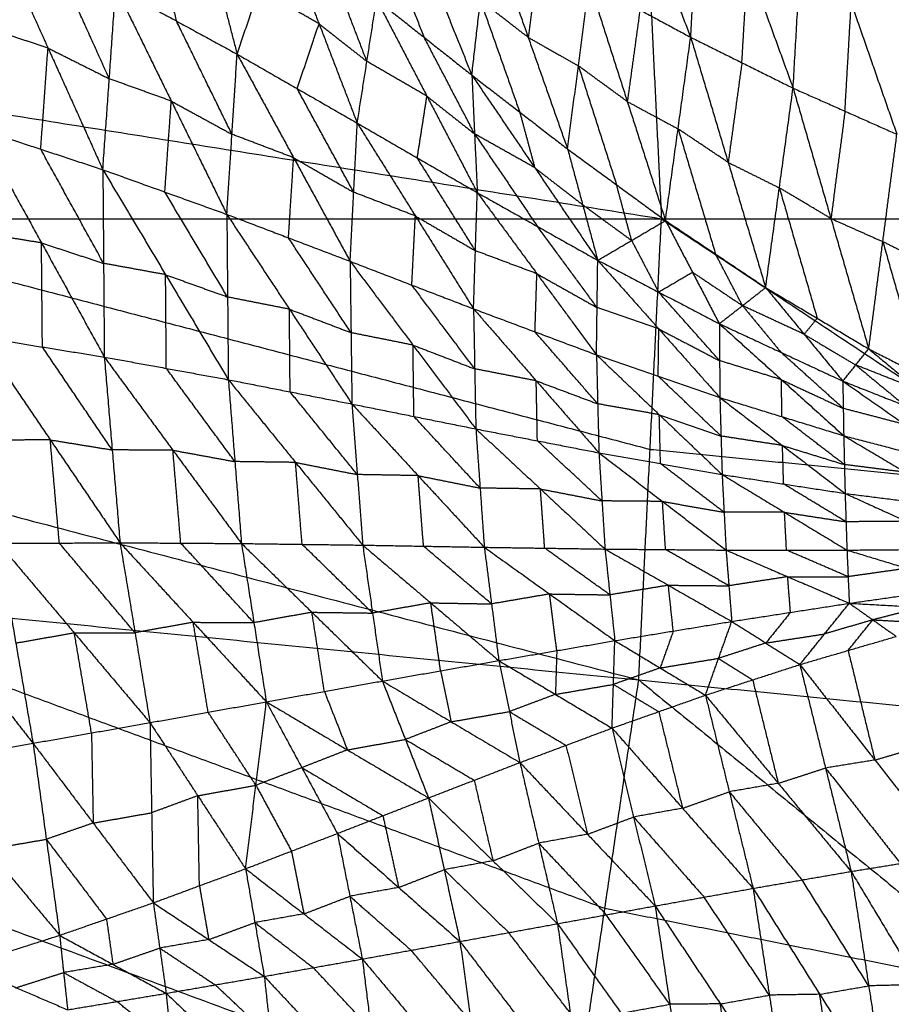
# Model space of a CAD drawing. Header units: millimetres. Extents: x -106 to 110, y -96 to 120.
# Tile 616 of 656: x 39 to 47, y 5 to 14. Entities that reach past the tile are written whole.
import ezdxf

# ---------------------------------------------------------------- set-up
doc = ezdxf.new("R2010")
doc.units = ezdxf.units.MM
doc.header["$MEASUREMENT"] = 0
doc.layers.add('Default', color=7, linetype='Continuous', true_color=0x000000)

msp = doc.modelspace()

# ---------------------------------------------------------------- linework, layer by layer
at = {"layer": 'Default'}
for points in [[(44.5335, 16.1623, 3.8092), (44.6368, 14.0588, 3.8092), (44.7402, 11.9553, 3.8092)], [(44.5335, 16.1623, 3.8092), (48.5038, 14.0588, 3.8351), (52.4741, 11.9553, 3.8611)], [(44.1704, 15.7601, -1.7322), (44.5889, 14.6857, -1.457), (45.0073, 13.6113, -1.1819)], [(45.0073, 13.6113, -1.1819), (45.0601, 14.5184, -1.5403), (45.1129, 15.4254, -1.8986)], [(45.1129, 15.4254, -1.8986), (45.5273, 14.2863, -1.5907), (45.9416, 13.1472, -1.2828)], [(40.3867, 15.3087, 0.059), (40.628, 14.3829, -0.4831), (40.8693, 13.4571, -1.0253)], [(42.2495, 15.1595, -0.8613), (42.6301, 14.2126, -0.3953), (43.0108, 13.2657, 0.0707)], [(45.9416, 13.1472, -1.2828), (45.9985, 14.1324, -1.6701), (46.0554, 15.1177, -2.0574)], [(46.0554, 15.1177, -2.0574), (46.4719, 13.9217, -1.7169), (46.8885, 12.7258, -1.3765)], [(40.0741, 14.6855, -0.5464), (40.1948, 14.2226, -0.8175), (40.3154, 13.7597, -1.0885)], [(28.3457, 14.568, 3.7488), (36.5429, 13.2617, 3.779), (44.7402, 11.9553, 3.8092)], [(38.6436, 14.6227, -1.268), (39.144, 13.513, -1.5489), (39.6444, 12.4032, -1.8298)], [(40.8693, 13.4571, -1.0253), (41.0688, 14.0487, -0.4813), (41.2683, 14.6402, 0.0627)], [(41.2683, 14.6402, 0.0627), (41.6167, 13.734, -0.4134), (41.9652, 12.8278, -0.8896)], [(42.1956, 14.5564, -0.3973), (42.3859, 14.0829, -0.1643), (42.5762, 13.6095, 0.0687)], [(43.0108, 13.2657, 0.0707), (43.0882, 13.9472, -0.449), (43.1656, 14.6288, -0.9686)], [(43.1656, 14.6288, -0.9686), (43.5249, 13.61, -0.4468), (43.8843, 12.5913, 0.0751)], [(39.703, 13.2327, -1.4908), (39.4528, 13.7876, -1.3503), (39.2026, 14.3425, -1.2099)], [(42.0534, 13.3906, -0.4115), (41.8792, 13.8437, -0.1734), (41.705, 14.2968, 0.0647)], [(43.6234, 14.3692, -1.0224), (43.5741, 13.9896, -0.7346), (43.5249, 13.61, -0.4468)], [(45.4745, 13.3792, -1.2324), (45.5009, 13.8328, -1.4115), (45.5273, 14.2863, -1.5907)], [(43.8843, 12.5913, 0.0751), (43.9827, 13.3505, -0.5005), (44.0811, 14.1097, -1.0761)], [(44.0811, 14.1097, -1.0761), (44.4293, 13.0244, -0.4982), (44.7774, 11.9391, 0.0798)], [(44.0811, 14.1097, -1.0761), (44.5442, 13.8605, -1.129), (45.0073, 13.6113, -1.1819)], [(39.6444, 12.4032, -1.8298), (39.703, 13.2327, -1.4908), (39.7616, 14.0622, -1.1518)], [(39.7616, 14.0622, -1.1518), (40.2686, 13.0288, -1.3946), (40.7756, 11.9953, -1.6375)], [(39.7616, 14.0622, -1.1518), (40.3154, 13.7597, -1.0885), (40.8693, 13.4571, -1.0253)], [(41.6167, 13.734, -0.4134), (41.3427, 13.8913, -0.4474), (41.0688, 14.0487, -0.4813)], [(41.9652, 12.8278, -0.8896), (42.0534, 13.3906, -0.4115), (42.1417, 13.9533, 0.0666)], [(42.1417, 13.9533, 0.0666), (42.5762, 13.6095, 0.0687), (43.0108, 13.2657, 0.0707)], [(42.1417, 13.9533, 0.0666), (42.601, 13.0736, -0.3402), (43.0604, 12.1938, -0.7469)], [(43.0882, 13.9472, -0.449), (43.2678, 13.4379, -0.188), (43.4475, 12.9285, 0.0729)], [(43.5249, 13.61, -0.4468), (43.3066, 13.7786, -0.4479), (43.0882, 13.9472, -0.449)], [(44.5442, 13.8605, -1.129), (44.4868, 13.4425, -0.8136), (44.4293, 13.0244, -0.4982)], [(46.415, 12.9365, -1.3296), (46.4435, 13.4291, -1.5233), (46.4719, 13.9217, -1.7169)], [(40.8224, 12.7262, -1.3314), (40.5689, 13.2429, -1.21), (40.3154, 13.7597, -1.0885)], [(39.144, 13.513, -1.5489), (38.8607, 13.6062, -1.5928), (38.5774, 13.6995, -1.6367)], [(41.4172, 13.1425, -0.9574), (41.517, 13.4382, -0.6854), (41.6167, 13.734, -0.4134)], [(41.6167, 13.734, -0.4134), (41.8351, 13.5623, -0.4125), (42.0534, 13.3906, -0.4115)], [(43.0356, 12.7298, -0.3381), (42.8059, 13.1696, -0.1347), (42.5762, 13.6095, 0.0687)], [(43.5249, 13.61, -0.4468), (43.7538, 13.4803, -0.4737), (43.9827, 13.3505, -0.5005)], [(44.7774, 11.9391, 0.0798), (44.8924, 12.7752, -0.5511), (45.0073, 13.6113, -1.1819)], [(45.0073, 13.6113, -1.1819), (45.3493, 12.4694, -0.5485), (45.6913, 11.3275, 0.0849)], [(45.0073, 13.6113, -1.1819), (45.4745, 13.3792, -1.2324), (45.9416, 13.1472, -1.2828)], [(39.0778, 12.5898, -1.9176), (39.1109, 13.0514, -1.7332), (39.144, 13.513, -1.5489)], [(39.144, 13.513, -1.5489), (39.4235, 13.3729, -1.5198), (39.703, 13.2327, -1.4908)], [(40.7756, 11.9953, -1.6375), (40.8224, 12.7262, -1.3314), (40.8693, 13.4571, -1.0253)], [(40.8693, 13.4571, -1.0253), (41.3848, 12.5121, -1.2278), (41.9002, 11.5671, -1.4304)], [(40.8693, 13.4571, -1.0253), (41.4172, 13.1425, -0.9574), (41.9652, 12.8278, -0.8896)], [(42.601, 13.0736, -0.3402), (42.3272, 13.2321, -0.3758), (42.0534, 13.3906, -0.4115)], [(43.9827, 13.3505, -0.5005), (44.1568, 12.8079, -0.2116), (44.3309, 12.2652, 0.0774)], [(44.4293, 13.0244, -0.4982), (44.206, 13.1875, -0.4993), (43.9827, 13.3505, -0.5005)], [(45.4745, 13.3792, -1.2324), (45.4119, 12.9243, -0.8904), (45.3493, 12.4694, -0.5485)], [(40.2686, 13.0288, -1.3946), (39.9858, 13.1307, -1.4427), (39.703, 13.2327, -1.4908)], [(43.0108, 13.2657, 0.0707), (43.0356, 12.7298, -0.3381), (43.0604, 12.1938, -0.7469)], [(43.0108, 13.2657, 0.0707), (43.4475, 12.9285, 0.0729), (43.8843, 12.5913, 0.0751)], [(43.0108, 13.2657, 0.0707), (43.585, 12.4208, -0.2662), (44.1593, 11.576, -0.6032)], [(41.9327, 12.1975, -1.16), (41.675, 12.67, -1.0587), (41.4172, 13.1425, -0.9574)], [(45.6913, 11.3275, 0.0849), (45.8165, 12.2373, -0.599), (45.9416, 13.1472, -1.2828)], [(45.9416, 13.1472, -1.2828), (46.2867, 11.9576, -0.5962), (46.6319, 10.768, 0.0904)], [(45.9416, 13.1472, -1.2828), (46.415, 12.9365, -1.3296), (46.8885, 12.7258, -1.3765)], [(40.21, 12.1993, -1.7336), (40.2393, 12.614, -1.5641), (40.2686, 13.0288, -1.3946)], [(40.2686, 13.0288, -1.3946), (40.5455, 12.8775, -1.363), (40.8224, 12.7262, -1.3314)], [(42.5128, 12.5108, -0.8183), (42.5569, 12.7922, -0.5792), (42.601, 13.0736, -0.3402)], [(42.601, 13.0736, -0.3402), (42.8183, 12.9017, -0.3391), (43.0356, 12.7298, -0.3381)], [(44.4293, 13.0244, -0.4982), (44.6608, 12.8998, -0.5246), (44.8924, 12.7752, -0.5511)], [(46.415, 12.9365, -1.3296), (46.3509, 12.447, -0.9629), (46.2867, 11.9576, -0.5962)], [(43.4475, 12.9285, 0.0729), (43.5163, 12.6747, -0.0967), (43.585, 12.4208, -0.2662)], [(38.5113, 12.7763, -2.0054), (39.0778, 12.5898, -1.9176), (39.6444, 12.4032, -1.8298)], [(38.5113, 12.7763, -2.0054), (39.0845, 11.7351, -2.0065), (39.6577, 10.694, -2.0076)], [(41.9002, 11.5671, -1.4304), (41.9327, 12.1975, -1.16), (41.9652, 12.8278, -0.8896)], [(41.9652, 12.8278, -0.8896), (42.4957, 11.9808, -1.0507), (43.0262, 11.1337, -1.2118)], [(41.9652, 12.8278, -0.8896), (42.5128, 12.5108, -0.8183), (43.0604, 12.1938, -0.7469)], [(44.8924, 12.7752, -0.5511), (45.0634, 12.2042, -0.2344), (45.2344, 11.6333, 0.0823)], [(45.3493, 12.4694, -0.5485), (45.1208, 12.6223, -0.5498), (44.8924, 12.7752, -0.5511)], [(41.3848, 12.5121, -1.2278), (41.1036, 12.6192, -1.2796), (40.8224, 12.7262, -1.3314)], [(43.0356, 12.7298, -0.3381), (43.3227, 12.3073, -0.5066), (43.6098, 11.8849, -0.675)], [(43.585, 12.4208, -0.2662), (43.3103, 12.5753, -0.3022), (43.0356, 12.7298, -0.3381)], [(46.6319, 10.768, 0.0904), (46.7602, 11.7469, -0.643), (46.8885, 12.7258, -1.3765)], [(39.6511, 11.5486, -1.9187), (39.3645, 12.0692, -1.9181), (39.0778, 12.5898, -1.9176)], [(43.8843, 12.5913, 0.0751), (44.0218, 12.0836, -0.264), (44.1593, 11.576, -0.6032)], [(43.8843, 12.5913, 0.0751), (44.3309, 12.2652, 0.0774), (44.7774, 11.9391, 0.0798)], [(41.3379, 11.7812, -1.534), (41.3613, 12.1467, -1.3809), (41.3848, 12.5121, -1.2278)], [(41.3848, 12.5121, -1.2278), (41.6587, 12.3548, -1.1939), (41.9327, 12.1975, -1.16)], [(43.0433, 11.6638, -0.9794), (42.778, 12.0873, -0.8988), (42.5128, 12.5108, -0.8183)], [(39.6444, 12.4032, -1.8298), (39.6511, 11.5486, -1.9187), (39.6577, 10.694, -2.0076)], [(39.6444, 12.4032, -1.8298), (40.21, 12.1993, -1.7336), (40.7756, 11.9953, -1.6375)], [(39.6444, 12.4032, -1.8298), (40.2167, 11.4452, -1.814), (40.7889, 10.4872, -1.7982)], [(43.585, 12.4208, -0.2662), (43.8034, 12.2522, -0.2651), (44.0218, 12.0836, -0.264)], [(45.3493, 12.4694, -0.5485), (45.5829, 12.3534, -0.5737), (45.8165, 12.2373, -0.599)], [(44.4684, 11.7575, -0.2617), (44.3996, 12.0114, -0.0921), (44.3309, 12.2652, 0.0774)], [(45.8165, 12.2373, -0.599), (45.989, 11.6426, -0.2557), (46.1616, 11.0478, 0.0876)], [(46.2867, 11.9576, -0.5962), (46.0516, 12.0975, -0.5976), (45.8165, 12.2373, -0.599)], [(40.7823, 11.2412, -1.7178), (40.4961, 11.7202, -1.7257), (40.21, 12.1993, -1.7336)], [(42.4957, 11.9808, -1.0507), (42.2142, 12.0891, -1.1054), (41.9327, 12.1975, -1.16)], [(43.0262, 11.1337, -1.2118), (43.0433, 11.6638, -0.9794), (43.0604, 12.1938, -0.7469)], [(43.0604, 12.1938, -0.7469), (43.6041, 11.4539, -0.8691), (44.1479, 10.7139, -0.9913)], [(43.0604, 12.1938, -0.7469), (43.6098, 11.8849, -0.675), (44.1593, 11.576, -0.6032)], [(44.0218, 12.0836, -0.264), (44.2451, 11.9206, -0.2629), (44.4684, 11.7575, -0.2617)], [(28.4741, 11.9553, 3.7488), (36.5038, 9.8519, 3.779), (44.5335, 7.7484, 3.8092)], [(28.4741, 11.9553, 3.7488), (36.6071, 11.9553, 3.779), (44.7402, 11.9553, 3.8092)], [(36.6071, 11.9553, 3.779), (40.622, 10.9036, 3.7941), (44.6368, 9.8519, 3.8092)], [(40.7756, 11.9953, -1.6375), (40.7823, 11.2412, -1.7178), (40.7889, 10.4872, -1.7982)], [(40.7756, 11.9953, -1.6375), (41.3379, 11.7812, -1.534), (41.9002, 11.5671, -1.4304)], [(40.7756, 11.9953, -1.6375), (41.3463, 11.1303, -1.6047), (41.9169, 10.2654, -1.5719)], [(42.4632, 11.3504, -1.3211), (42.4794, 11.6656, -1.1859), (42.4957, 11.9808, -1.0507)], [(42.4957, 11.9808, -1.0507), (42.7695, 11.8223, -1.015), (43.0433, 11.6638, -0.9794)], [(44.5335, 7.7484, 3.8092), (44.6368, 9.8519, 3.8092), (44.7402, 11.9553, 3.8092)], [(44.7402, 11.9553, 3.8092), (48.4852, 9.4728, 3.8351), (52.2302, 6.9903, 3.8611)], [(44.7402, 11.9553, 3.8092), (48.6071, 11.9553, 3.8351), (52.4741, 11.9553, 3.8611)], [(46.2867, 11.9576, -0.5962), (46.5234, 11.8523, -0.6196), (46.7602, 11.7469, -0.643)], [(44.1536, 11.1449, -0.7972), (43.8817, 11.5149, -0.7361), (43.6098, 11.8849, -0.675)], [(44.1593, 11.576, -0.6032), (44.4684, 11.7575, -0.2617), (44.7774, 11.9391, 0.0798)], [(44.7774, 11.9391, 0.0798), (45.0231, 11.4684, -0.1911), (45.2688, 10.9976, -0.462)], [(44.7774, 11.9391, 0.0798), (45.2344, 11.6333, 0.0823), (45.6913, 11.3275, 0.0849)], [(39.0845, 11.7351, -2.0065), (38.8021, 11.7809, -2.0541), (38.5197, 11.8266, -2.1018)], [(41.9086, 10.9162, -1.5012), (41.6232, 11.3487, -1.5176), (41.3379, 11.7812, -1.534)], [(39.0929, 10.7855, -2.1029), (39.0887, 11.2603, -2.0547), (39.0845, 11.7351, -2.0065)], [(39.0845, 11.7351, -2.0065), (39.3678, 11.6419, -1.9626), (39.6511, 11.5486, -1.9187)], [(44.4684, 11.7575, -0.2617), (44.5912, 11.5222, -0.3971), (44.7141, 11.2868, -0.5326)], [(46.7602, 11.7469, -0.643), (46.9347, 11.1357, -0.2749), (47.1092, 10.5244, 0.0933)], [(47.2375, 11.5033, -0.6401), (46.9988, 11.6251, -0.6416), (46.7602, 11.7469, -0.643)], [(43.6041, 11.4539, -0.8691), (43.3237, 11.5588, -0.9242), (43.0433, 11.6638, -0.9794)], [(45.4801, 11.1626, -0.1886), (45.3572, 11.3979, -0.0531), (45.2344, 11.6333, 0.0823)], [(40.2167, 11.4452, -1.814), (39.9339, 11.4969, -1.8663), (39.6511, 11.5486, -1.9187)], [(41.9002, 11.5671, -1.4304), (41.9086, 10.9162, -1.5012), (41.9169, 10.2654, -1.5719)], [(41.9002, 11.5671, -1.4304), (42.4632, 11.3504, -1.3211), (43.0262, 11.1337, -1.2118)], [(41.9002, 11.5671, -1.4304), (42.4739, 10.8027, -1.3815), (43.0475, 10.0383, -1.3326)], [(44.1479, 10.7139, -0.9913), (44.1536, 11.1449, -0.7972), (44.1593, 11.576, -0.6032)], [(44.1593, 11.576, -0.6032), (44.7141, 11.2868, -0.5326), (45.2688, 10.9976, -0.462)], [(44.1593, 11.576, -0.6032), (44.7165, 10.95, -0.6889), (45.2737, 10.3241, -0.7747)], [(40.2233, 10.5906, -1.9029), (40.22, 11.0179, -1.8584), (40.2167, 11.4452, -1.814)], [(40.2167, 11.4452, -1.814), (40.4995, 11.3432, -1.7659), (40.7823, 11.2412, -1.7178)], [(43.587, 10.9238, -1.1016), (43.5956, 11.1888, -0.9853), (43.6041, 11.4539, -0.8691)], [(43.6041, 11.4539, -0.8691), (43.8788, 11.2994, -0.8332), (44.1536, 11.1449, -0.7972)], [(44.7141, 11.2868, -0.5326), (44.8686, 11.3776, -0.3618), (45.0231, 11.4684, -0.1911)], [(45.0231, 11.4684, -0.1911), (45.2516, 11.3155, -0.1898), (45.4801, 11.1626, -0.1886)], [(43.0368, 10.586, -1.2722), (42.75, 10.9682, -1.2967), (42.4632, 11.3504, -1.3211)], [(45.2688, 10.9976, -0.462), (45.4801, 11.1626, -0.1886), (45.6913, 11.3275, 0.0849)], [(45.6913, 11.3275, 0.0849), (46.0432, 10.901, -0.1221), (46.395, 10.4745, -0.329)], [(45.6913, 11.3275, 0.0849), (46.1616, 11.0478, 0.0876), (46.6319, 10.768, 0.0904)], [(41.3463, 11.1303, -1.6047), (41.0643, 11.1858, -1.6613), (40.7823, 11.2412, -1.7178)], [(45.2712, 10.6609, -0.6183), (44.9927, 10.9738, -0.5755), (44.7141, 11.2868, -0.5326)], [(44.7165, 10.95, -0.6889), (44.435, 11.0475, -0.7431), (44.1536, 11.1449, -0.7972)], [(45.4801, 11.1626, -0.1886), (45.656, 10.9493, -0.292), (45.8319, 10.7361, -0.3955)], [(46.0432, 10.901, -0.1221), (45.7616, 11.0318, -0.1553), (45.4801, 11.1626, -0.1886)], [(41.3529, 10.3763, -1.6851), (41.3496, 10.7533, -1.6449), (41.3463, 11.1303, -1.6047)], [(41.3463, 11.1303, -1.6047), (41.6274, 11.0233, -1.553), (41.9086, 10.9162, -1.5012)], [(43.0262, 11.1337, -1.2118), (43.0368, 10.586, -1.2722), (43.0475, 10.0383, -1.3326)], [(43.0262, 11.1337, -1.2118), (43.587, 10.9238, -1.1016), (44.1479, 10.7139, -0.9913)], [(43.0262, 11.1337, -1.2118), (43.5981, 10.4771, -1.1513), (44.17, 9.8206, -1.0908)], [(45.2688, 10.9976, -0.462), (45.2712, 10.6609, -0.6183), (45.2737, 10.3241, -0.7747)], [(45.2688, 10.9976, -0.462), (45.8319, 10.7361, -0.3955), (46.395, 10.4745, -0.329)], [(45.2688, 10.9976, -0.462), (45.8361, 10.4869, -0.5164), (46.4035, 9.9762, -0.5708)], [(46.1616, 11.0478, 0.0876), (46.1024, 10.9744, -0.0172), (46.0432, 10.901, -0.1221)], [(38.5281, 10.8769, -2.1981), (39.0929, 10.7855, -2.1029), (39.6577, 10.694, -2.0076)], [(38.5281, 10.8769, -2.1981), (39.1647, 9.9382, -1.9952), (39.8013, 8.9995, -1.7922)], [(42.4739, 10.8027, -1.3815), (42.1912, 10.8595, -1.4413), (41.9086, 10.9162, -1.5012)], [(44.1589, 10.2672, -1.041), (43.873, 10.5955, -1.0713), (43.587, 10.9238, -1.1016)], [(44.7108, 10.519, -0.883), (44.7136, 10.7345, -0.7859), (44.7165, 10.95, -0.6889)], [(44.7165, 10.95, -0.6889), (44.9939, 10.8054, -0.6536), (45.2712, 10.6609, -0.6183)], [(46.0432, 10.901, -0.1221), (46.2783, 10.7612, -0.1207), (46.5134, 10.6213, -0.1193)], [(39.7295, 9.8467, -1.8999), (39.4112, 10.3161, -2.0014), (39.0929, 10.7855, -2.1029)], [(42.4822, 10.1518, -1.4523), (42.478, 10.4773, -1.4169), (42.4739, 10.8027, -1.3815)], [(42.4739, 10.8027, -1.3815), (42.7554, 10.6944, -1.3268), (43.0368, 10.586, -1.2722)], [(39.6577, 10.694, -2.0076), (39.7295, 9.8467, -1.8999), (39.8013, 8.9995, -1.7922)], [(39.6577, 10.694, -2.0076), (40.2233, 10.5906, -1.9029), (40.7889, 10.4872, -1.7982)], [(39.6577, 10.694, -2.0076), (40.2834, 9.8435, -1.8055), (40.9091, 8.9929, -1.6034)], [(44.1479, 10.7139, -0.9913), (44.1589, 10.2672, -1.041), (44.17, 9.8206, -1.0908)], [(44.1479, 10.7139, -0.9913), (44.7108, 10.519, -0.883), (45.2737, 10.3241, -0.7747)], [(44.1479, 10.7139, -0.9913), (44.7209, 10.1678, -0.9221), (45.294, 9.6218, -0.853)], [(46.3993, 10.2253, -0.4499), (46.1156, 10.4807, -0.4227), (45.8319, 10.7361, -0.3955)], [(46.395, 10.4745, -0.329), (46.5134, 10.6213, -0.1193), (46.6319, 10.768, 0.0904)], [(46.6319, 10.768, 0.0904), (47.0819, 10.3965, -0.0595), (47.5319, 10.025, -0.2094)], [(46.6319, 10.768, 0.0904), (47.1092, 10.5244, 0.0933), (47.5865, 10.2808, 0.0962)], [(45.8361, 10.4869, -0.5164), (45.5537, 10.5739, -0.5674), (45.2712, 10.6609, -0.6183)], [(46.5134, 10.6213, -0.1193), (46.7384, 10.4355, -0.1943), (46.9634, 10.2498, -0.2692)], [(47.0819, 10.3965, -0.0595), (46.7976, 10.5089, -0.0894), (46.5134, 10.6213, -0.1193)], [(40.849, 9.74, -1.7008), (40.5362, 10.1653, -1.8018), (40.2233, 10.5906, -1.9029)], [(43.5981, 10.4771, -1.1513), (43.3174, 10.5316, -1.2117), (43.0368, 10.586, -1.2722)], [(45.2838, 9.9729, -0.8138), (44.9973, 10.246, -0.8484), (44.7108, 10.519, -0.883)], [(40.7889, 10.4872, -1.7982), (40.849, 9.74, -1.7008), (40.9091, 8.9929, -1.6034)], [(40.7889, 10.4872, -1.7982), (41.3529, 10.3763, -1.6851), (41.9169, 10.2654, -1.5719)], [(40.7889, 10.4872, -1.7982), (41.4021, 9.7326, -1.5989), (42.0152, 8.9781, -1.3997)], [(43.6087, 9.9294, -1.2117), (43.6034, 10.2033, -1.1815), (43.5981, 10.4771, -1.1513)], [(43.5981, 10.4771, -1.1513), (43.8785, 10.3722, -1.0962), (44.1589, 10.2672, -1.041)], [(45.8386, 10.1501, -0.6727), (45.8374, 10.3185, -0.5945), (45.8361, 10.4869, -0.5164)], [(45.8361, 10.4869, -0.5164), (46.1177, 10.3561, -0.4831), (46.3993, 10.2253, -0.4499)], [(46.395, 10.4745, -0.329), (46.3993, 10.2253, -0.4499), (46.4035, 9.9762, -0.5708)], [(46.395, 10.4745, -0.329), (46.9632, 10.0779, -0.3584), (47.5313, 9.6812, -0.3877)], [(46.395, 10.4745, -0.329), (46.9634, 10.2498, -0.2692), (47.5319, 10.025, -0.2094)], [(41.966, 9.6217, -1.4858), (41.6595, 9.999, -1.5854), (41.3529, 10.3763, -1.6851)], [(41.9169, 10.2654, -1.5719), (41.966, 9.6217, -1.4858), (42.0152, 8.9781, -1.3997)], [(41.9169, 10.2654, -1.5719), (42.4822, 10.1518, -1.4523), (43.0475, 10.0383, -1.3326)], [(41.9169, 10.2654, -1.5719), (42.5207, 9.6119, -1.3782), (43.1244, 8.9585, -1.1844)], [(44.7209, 10.1678, -0.9221), (44.4399, 10.2175, -0.9816), (44.1589, 10.2672, -1.041)], [(45.2737, 10.3241, -0.7747), (45.2838, 9.9729, -0.8138), (45.294, 9.6218, -0.853)], [(45.2737, 10.3241, -0.7747), (45.8386, 10.1501, -0.6727), (46.4035, 9.9762, -0.5708)], [(45.2737, 10.3241, -0.7747), (45.8448, 9.8868, -0.7019), (46.416, 9.4496, -0.6292)], [(43.086, 9.4984, -1.2585), (42.7841, 9.8251, -1.3554), (42.4822, 10.1518, -1.4523)], [(44.732, 9.7212, -0.9719), (44.7265, 9.9445, -0.947), (44.7209, 10.1678, -0.9221)], [(44.7209, 10.1678, -0.9221), (45.0024, 10.0704, -0.868), (45.2838, 9.9729, -0.8138)], [(46.4097, 9.7129, -0.6), (46.1242, 9.9315, -0.6363), (45.8386, 10.1501, -0.6727)], [(46.9632, 10.0779, -0.3584), (46.6812, 10.1516, -0.4041), (46.3993, 10.2253, -0.4499)], [(43.0475, 10.0383, -1.3326), (43.086, 9.4984, -1.2585), (43.1244, 8.9585, -1.1844)], [(43.0475, 10.0383, -1.3326), (43.6087, 9.9294, -1.2117), (44.17, 9.8206, -1.0908)], [(43.0475, 10.0383, -1.3326), (43.6366, 9.4903, -1.1498), (44.2258, 8.9423, -0.9671)], [(45.8448, 9.8868, -0.7019), (45.5643, 9.9299, -0.7579), (45.2838, 9.9729, -0.8138)], [(46.4035, 9.9762, -0.5708), (46.4097, 9.7129, -0.6), (46.416, 9.4496, -0.6292)], [(46.4035, 9.9762, -0.5708), (46.9672, 9.6425, -0.4996), (47.531, 9.3088, -0.4285)], [(46.4035, 9.9762, -0.5708), (46.9674, 9.8287, -0.4792), (47.5313, 9.6812, -0.3877)], [(39.1647, 9.9382, -1.9952), (38.8878, 9.9369, -2.0382), (38.6109, 9.9356, -2.0813)], [(39.2475, 8.9968, -1.8783), (39.2061, 9.4675, -1.9368), (39.1647, 9.9382, -1.9952)], [(39.1647, 9.9382, -1.9952), (39.4471, 9.8925, -1.9475), (39.7295, 9.8467, -1.8999)], [(44.1979, 9.3814, -1.0289), (43.9033, 9.6554, -1.1203), (43.6087, 9.9294, -1.2117)], [(45.855, 9.5357, -0.7411), (45.8499, 9.7112, -0.7215), (45.8448, 9.8868, -0.7019)], [(45.8448, 9.8868, -0.7019), (46.1273, 9.7998, -0.651), (46.4097, 9.7129, -0.6)], [(40.2834, 9.8435, -1.8055), (40.0065, 9.8451, -1.8527), (39.7295, 9.8467, -1.8999)], [(40.3552, 8.9962, -1.6978), (40.3193, 9.4198, -1.7516), (40.2834, 9.8435, -1.8055)], [(40.2834, 9.8435, -1.8055), (40.5662, 9.7918, -1.7531), (40.849, 9.74, -1.7008)], [(44.17, 9.8206, -1.0908), (44.1979, 9.3814, -1.0289), (44.2258, 8.9423, -0.9671)], [(44.17, 9.8206, -1.0908), (44.732, 9.7212, -0.9719), (45.294, 9.6218, -0.853)], [(44.17, 9.8206, -1.0908), (44.75, 9.3766, -0.9221), (45.3301, 8.9327, -0.7535)], [(44.6368, 9.8519, 3.8092), (46.561, 9.6623, 3.8222), (48.4852, 9.4728, 3.8351)], [(41.4021, 9.7326, -1.5989), (41.1255, 9.7363, -1.6498), (40.849, 9.74, -1.7008)], [(41.4622, 8.9855, -1.5015), (41.4321, 9.3591, -1.5502), (41.4021, 9.7326, -1.5989)], [(41.4021, 9.7326, -1.5989), (41.684, 9.6772, -1.5424), (41.966, 9.6217, -1.4858)], [(45.3121, 9.2772, -0.8033), (45.022, 9.4992, -0.8876), (44.732, 9.7212, -0.9719)], [(46.9672, 9.6425, -0.4996), (46.6885, 9.6777, -0.5498), (46.4097, 9.7129, -0.6)], [(42.5207, 9.6119, -1.3782), (42.2433, 9.6168, -1.432), (41.966, 9.6217, -1.4858)], [(42.5698, 8.9683, -1.292), (42.5452, 9.2901, -1.3351), (42.5207, 9.6119, -1.3782)], [(42.5207, 9.6119, -1.3782), (42.8033, 9.5552, -1.3183), (43.086, 9.4984, -1.2585)], [(45.294, 9.6218, -0.853), (45.3121, 9.2772, -0.8033), (45.3301, 8.9327, -0.7535)], [(45.294, 9.6218, -0.853), (45.855, 9.5357, -0.7411), (46.416, 9.4496, -0.6292)], [(45.294, 9.6218, -0.853), (45.8635, 9.2772, -0.7028), (46.4329, 8.9326, -0.5526)], [(46.4245, 9.1911, -0.5909), (46.1397, 9.3634, -0.666), (45.855, 9.5357, -0.7411)], [(43.6366, 9.4903, -1.1498), (43.3613, 9.4943, -1.2041), (43.086, 9.4984, -1.2585)], [(43.6751, 8.9504, -1.0757), (43.6559, 9.2204, -1.1128), (43.6366, 9.4903, -1.1498)], [(43.6366, 9.4903, -1.1498), (43.9172, 9.4359, -1.0894), (44.1979, 9.3814, -1.0289)], [(46.416, 9.4496, -0.6292), (46.4245, 9.1911, -0.5909), (46.4329, 8.9326, -0.5526)], [(46.416, 9.4496, -0.6292), (46.9735, 9.3792, -0.5288), (47.531, 9.3088, -0.4285)], [(46.416, 9.4496, -0.6292), (46.9736, 9.1957, -0.5008), (47.5312, 8.9419, -0.3723)], [(28.3457, 9.3427, 3.7488), (36.1306, 6.4623, 3.779), (43.9154, 3.5819, 3.8092)], [(28.3457, 9.3427, 3.7488), (36.4396, 8.5455, 3.779), (44.5335, 7.7484, 3.8092)], [(44.75, 9.3766, -0.9221), (44.4739, 9.379, -0.9755), (44.1979, 9.3814, -1.0289)], [(44.7779, 8.9375, -0.8603), (44.764, 9.1571, -0.8912), (44.75, 9.3766, -0.9221)], [(44.75, 9.3766, -0.9221), (45.031, 9.3269, -0.8627), (45.3121, 9.2772, -0.8033)], [(45.8635, 9.2772, -0.7028), (45.5878, 9.2772, -0.753), (45.3121, 9.2772, -0.8033)], [(45.8815, 8.9327, -0.6531), (45.8725, 9.1049, -0.6779), (45.8635, 9.2772, -0.7028)], [(45.8635, 9.2772, -0.7028), (46.144, 9.2341, -0.6468), (46.4245, 9.1911, -0.5909)], [(46.9736, 9.1957, -0.5008), (46.6991, 9.1934, -0.5458), (46.4245, 9.1911, -0.5909)], [(38.6936, 8.9942, -1.9644), (39.2475, 8.9968, -1.8783), (39.8013, 8.9995, -1.7922)], [(38.6936, 8.9942, -1.9644), (38.8505, 8.0824, -1.5974), (39.0073, 7.1705, -1.2303)], [(38.6936, 8.9942, -1.9644), (39.3841, 8.1765, -1.5409), (40.0745, 7.3587, -1.1173)], [(39.9379, 8.1791, -1.4548), (39.5927, 8.588, -1.6666), (39.2475, 8.9968, -1.8783)], [(39.8013, 8.9995, -1.7922), (39.9379, 8.1791, -1.4548), (40.0745, 7.3587, -1.1173)], [(39.8013, 8.9995, -1.7922), (40.3552, 8.9962, -1.6978), (40.9091, 8.9929, -1.6034)], [(39.8013, 8.9995, -1.7922), (40.4685, 8.2741, -1.3932), (41.1357, 7.5487, -0.9941)], [(41.0224, 8.2708, -1.2987), (40.6888, 8.6335, -1.4983), (40.3552, 8.9962, -1.6978)], [(40.9091, 8.9929, -1.6034), (41.0224, 8.2708, -1.2987), (41.1357, 7.5487, -0.9941)], [(40.9091, 8.9929, -1.6034), (41.4622, 8.9855, -1.5015), (42.0152, 8.9781, -1.3997)], [(40.9091, 8.9929, -1.6034), (41.5519, 8.3656, -1.2325), (42.1946, 7.7383, -0.8617)], [(42.1049, 8.3582, -1.1307), (41.7835, 8.6719, -1.3161), (41.4622, 8.9855, -1.5015)], [(37.5949, 8.9754, -2.1197), (38.3011, 8.073, -1.675), (39.0073, 7.1705, -1.2303)], [(42.0152, 8.9781, -1.3997), (42.1049, 8.3582, -1.1307), (42.1946, 7.7383, -0.8617)], [(42.0152, 8.9781, -1.3997), (42.5698, 8.9683, -1.292), (43.1244, 8.9585, -1.1844)], [(42.0152, 8.9781, -1.3997), (42.6359, 8.4513, -1.0609), (43.2566, 7.9246, -0.7221)], [(43.1905, 8.4416, -0.9532), (42.8801, 8.7049, -1.1226), (42.5698, 8.9683, -1.292)], [(43.1244, 8.9585, -1.1844), (43.1905, 8.4416, -0.9532), (43.2566, 7.9246, -0.7221)], [(43.1244, 8.9585, -1.1844), (43.6751, 8.9504, -1.0757), (44.2258, 8.9423, -0.9671)], [(43.1244, 8.9585, -1.1844), (43.7197, 8.5325, -0.8829), (44.3151, 8.1065, -0.5815)], [(44.2704, 8.5244, -0.7743), (43.9728, 8.7374, -0.925), (43.6751, 8.9504, -1.0757)], [(44.2258, 8.9423, -0.9671), (44.2704, 8.5244, -0.7743), (44.3151, 8.1065, -0.5815)], [(44.2258, 8.9423, -0.9671), (44.7779, 8.9375, -0.8603), (45.3301, 8.9327, -0.7535)], [(44.2258, 8.9423, -0.9671), (44.8038, 8.612, -0.7053), (45.3818, 8.2817, -0.4434)], [(45.3559, 8.6072, -0.5985), (45.0669, 8.7724, -0.7294), (44.7779, 8.9375, -0.8603)], [(45.3301, 8.9327, -0.7535), (45.3559, 8.6072, -0.5985), (45.3818, 8.2817, -0.4434)], [(45.3301, 8.9327, -0.7535), (45.8815, 8.9327, -0.6531), (46.4329, 8.9326, -0.5526)], [(45.3301, 8.9327, -0.7535), (45.8921, 8.6901, -0.5335), (46.4541, 8.4476, -0.3134)], [(46.4435, 8.6901, -0.433), (46.1625, 8.8114, -0.543), (45.8815, 8.9327, -0.6531)], [(46.4329, 8.9326, -0.5526), (46.9821, 8.9372, -0.4625), (47.5312, 8.9419, -0.3723)], [(46.4329, 8.9326, -0.5526), (46.4435, 8.6901, -0.433), (46.4541, 8.4476, -0.3134)], [(46.4329, 8.9326, -0.5526), (46.9824, 8.7664, -0.3746), (47.5319, 8.6003, -0.1966)], [(46.9824, 8.7664, -0.3746), (46.713, 8.7283, -0.4038), (46.4435, 8.6901, -0.433)], [(45.8921, 8.6901, -0.5335), (45.624, 8.6487, -0.566), (45.3559, 8.6072, -0.5985)], [(45.9179, 8.3646, -0.3784), (45.905, 8.5274, -0.4559), (45.8921, 8.6901, -0.5335)], [(45.8921, 8.6901, -0.5335), (46.1678, 8.6901, -0.4832), (46.4435, 8.6901, -0.433)], [(36.4396, 8.5455, 3.779), (40.332, 7.1053, 3.7941), (44.2245, 5.6651, 3.8092)], [(44.8038, 8.612, -0.7053), (44.5371, 8.5682, -0.7398), (44.2704, 8.5244, -0.7743)], [(44.8484, 8.1941, -0.5125), (44.8261, 8.403, -0.6089), (44.8038, 8.612, -0.7053)], [(44.8038, 8.612, -0.7053), (45.0798, 8.6096, -0.6519), (45.3559, 8.6072, -0.5985)], [(46.4541, 8.4476, -0.3134), (46.993, 8.5239, -0.255), (47.5319, 8.6003, -0.1966)], [(42.6359, 8.4513, -1.0609), (42.3704, 8.4048, -1.0958), (42.1049, 8.3582, -1.1307)], [(42.7256, 7.8315, -0.7919), (42.6807, 8.1414, -0.9264), (42.6359, 8.4513, -1.0609)], [(42.6359, 8.4513, -1.0609), (42.9132, 8.4465, -1.0071), (43.1905, 8.4416, -0.9532)], [(43.7197, 8.5325, -0.8829), (43.4551, 8.487, -0.9181), (43.1905, 8.4416, -0.9532)], [(43.7858, 8.0155, -0.6518), (43.7528, 8.274, -0.7674), (43.7197, 8.5325, -0.8829)], [(43.7197, 8.5325, -0.8829), (43.9951, 8.5285, -0.8286), (44.2704, 8.5244, -0.7743)], [(45.3818, 8.2817, -0.4434), (45.9179, 8.3646, -0.3784), (46.4541, 8.4476, -0.3134)], [(46.0034, 7.8883, 0.0878), (46.2287, 8.1679, -0.1128), (46.4541, 8.4476, -0.3134)], [(46.4541, 8.4476, -0.3134), (46.6686, 8.2965, -0.1103), (46.883, 8.1454, 0.0929)], [(46.4541, 8.4476, -0.3134), (47.1161, 8.4113, -0.1076), (47.7782, 8.3751, 0.0982)], [(41.5519, 8.3656, -1.2325), (41.2871, 8.3182, -1.2656), (41.0224, 8.2708, -1.2987)], [(41.6651, 7.6435, -0.9279), (41.6085, 8.0046, -1.0802), (41.5519, 8.3656, -1.2325)], [(41.5519, 8.3656, -1.2325), (41.8284, 8.3619, -1.1816), (42.1049, 8.3582, -1.1307)], [(45.9179, 8.3646, -0.3784), (45.8052, 8.2248, -0.2781), (45.6926, 8.085, -0.1778)], [(47.1161, 8.4113, -0.1076), (46.8924, 8.3539, -0.1089), (46.6686, 8.2965, -0.1103)], [(40.4685, 8.2741, -1.3932), (40.2032, 8.2266, -1.424), (39.9379, 8.1791, -1.4548)], [(40.6051, 7.4537, -1.0557), (40.5368, 7.8639, -1.2244), (40.4685, 8.2741, -1.3932)], [(40.4685, 8.2741, -1.3932), (40.7454, 8.2724, -1.3459), (41.0224, 8.2708, -1.2987)], [(44.3151, 8.1065, -0.5815), (44.8484, 8.1941, -0.5125), (45.3818, 8.2817, -0.4434)], [(45.1421, 7.6089, 0.0831), (45.2619, 7.9453, -0.1802), (45.3818, 8.2817, -0.4434)], [(45.3818, 8.2817, -0.4434), (45.6926, 8.085, -0.1778), (46.0034, 7.8883, 0.0878)], [(46.6686, 8.2965, -0.1103), (46.4486, 8.2322, -0.1115), (46.2287, 8.1679, -0.1128)], [(46.4432, 8.0169, 0.0903), (46.5559, 8.1567, -0.01), (46.6686, 8.2965, -0.1103)], [(46.6686, 8.2965, -0.1103), (46.9996, 8.2784, -0.0074), (47.3306, 8.2602, 0.0955)], [(39.3841, 8.1765, -1.5409), (39.1173, 8.1294, -1.5691), (38.8505, 8.0824, -1.5974)], [(39.3841, 8.1765, -1.5409), (39.661, 8.1778, -1.4978), (39.9379, 8.1791, -1.4548)], [(39.5409, 7.2646, -1.1738), (39.4625, 7.7206, -1.3574), (39.3841, 8.1765, -1.5409)], [(44.8484, 8.1941, -0.5125), (44.7885, 8.0259, -0.3808), (44.7286, 7.8577, -0.2492)], [(43.2566, 7.9246, -0.7221), (43.7858, 8.0155, -0.6518), (44.3151, 8.1065, -0.5815)], [(44.2898, 7.3086, 0.0786), (44.3024, 7.7076, -0.2514), (44.3151, 8.1065, -0.5815)], [(44.3151, 8.1065, -0.5815), (44.7286, 7.8577, -0.2492), (45.1421, 7.6089, 0.0831)], [(45.6926, 8.085, -0.1778), (45.4772, 8.0151, -0.179), (45.2619, 7.9453, -0.1802)], [(45.6926, 8.085, -0.1778), (45.9606, 8.1265, -0.1453), (46.2287, 8.1679, -0.1128)], [(46.0034, 7.8883, 0.0878), (46.4432, 8.0169, 0.0903), (46.883, 8.1454, 0.0929)], [(43.7858, 8.0155, -0.6518), (43.7795, 7.8161, -0.4868), (43.7732, 7.6166, -0.3218)], [(46.4432, 8.0169, 0.0903), (46.5654, 7.5173, -0.3094), (46.6875, 7.0178, -0.7091)], [(42.1946, 7.7383, -0.8617), (42.7256, 7.8315, -0.7919), (43.2566, 7.9246, -0.7221)], [(43.2566, 7.9246, -0.7221), (43.353, 7.4596, -0.3239), (43.4494, 6.9946, 0.0744)], [(43.2566, 7.9246, -0.7221), (43.7732, 7.6166, -0.3218), (44.2898, 7.3086, 0.0786)], [(44.7286, 7.8577, -0.2492), (44.9953, 7.9015, -0.2147), (45.2619, 7.9453, -0.1802)], [(45.2619, 7.9453, -0.1802), (45.4173, 7.8469, -0.0474), (45.5727, 7.7486, 0.0854)], [(42.7256, 7.8315, -0.7919), (42.7738, 7.599, -0.5928), (42.822, 7.3665, -0.3936)], [(44.7286, 7.8577, -0.2492), (44.5155, 7.7826, -0.2503), (44.3024, 7.7076, -0.2514)], [(45.1421, 7.6089, 0.0831), (45.5727, 7.7486, 0.0854), (46.0034, 7.8883, 0.0878)], [(46.0034, 7.8883, 0.0878), (46.237, 6.9447, -0.6655), (46.4706, 6.001, -1.4187)], [(46.0034, 7.8883, 0.0878), (46.6875, 7.0178, -0.7091), (47.3717, 6.1473, -1.5061)], [(41.1357, 7.5487, -0.9941), (41.6651, 7.6435, -0.9279), (42.1946, 7.7383, -0.8617)], [(42.1946, 7.7383, -0.8617), (42.4049, 7.2051, -0.3956), (42.6151, 6.6719, 0.0704)], [(42.1946, 7.7383, -0.8617), (42.822, 7.3665, -0.3936), (43.4494, 6.9946, 0.0744)], [(43.9154, 3.5819, 3.8092), (44.2245, 5.6651, 3.8092), (44.5335, 7.7484, 3.8092)], [(44.5335, 7.7484, 3.8092), (48.0171, 4.9107, 3.8351), (51.5008, 2.0731, 3.8611)], [(44.5335, 7.7484, 3.8092), (48.3819, 7.3693, 3.8351), (52.2302, 6.9903, 3.8611)], [(45.5727, 7.7486, 0.0854), (45.6895, 7.2768, -0.2912), (45.8063, 6.8049, -0.6678)], [(41.6651, 7.6435, -0.9279), (41.7703, 7.3769, -0.6948), (41.8754, 7.1103, -0.4618)], [(43.7732, 7.6166, -0.3218), (44.0378, 7.6621, -0.2866), (44.3024, 7.7076, -0.2514)], [(44.3024, 7.7076, -0.2514), (44.5092, 7.5832, -0.0853), (44.7159, 7.4588, 0.0809)], [(40.0745, 7.3587, -1.1173), (40.6051, 7.4537, -1.0557), (41.1357, 7.5487, -0.9941)], [(40.9462, 6.0256, 0.063), (41.0409, 6.7871, -0.4656), (41.1357, 7.5487, -0.9941)], [(41.1357, 7.5487, -0.9941), (41.4598, 6.948, -0.4637), (41.7839, 6.3474, 0.0666)], [(41.1357, 7.5487, -0.9941), (41.8754, 7.1103, -0.4618), (42.6151, 6.6719, 0.0704)], [(43.7732, 7.6166, -0.3218), (43.5631, 7.5381, -0.3228), (43.353, 7.4596, -0.3239)], [(44.2898, 7.3086, 0.0786), (44.7159, 7.4588, 0.0809), (45.1421, 7.6089, 0.0831)], [(45.1421, 7.6089, 0.0831), (45.3593, 6.7278, -0.6193), (45.5766, 5.8468, -1.3218)], [(45.1421, 7.6089, 0.0831), (45.8063, 6.8049, -0.6678), (46.4706, 6.001, -1.4187)], [(42.822, 7.3665, -0.3936), (43.0875, 7.413, -0.3587), (43.353, 7.4596, -0.3239)], [(43.353, 7.4596, -0.3239), (43.6113, 7.3056, -0.1237), (43.8696, 7.1516, 0.0765)], [(44.7159, 7.4588, 0.0809), (44.8246, 7.0182, -0.2704), (44.9332, 6.5777, -0.6216)], [(41.0409, 6.7871, -0.4656), (40.823, 7.1204, -0.7606), (40.6051, 7.4537, -1.0557)], [(42.822, 7.3665, -0.3936), (42.6134, 7.2858, -0.3946), (42.4049, 7.2051, -0.3956)], [(39.0073, 7.1705, -1.2303), (39.5409, 7.2646, -1.1738), (40.0745, 7.3587, -1.1173)], [(40.0745, 7.3587, -1.1173), (40.0895, 6.5368, -0.5289), (40.1046, 5.715, 0.0595)], [(40.0745, 7.3587, -1.1173), (40.5103, 6.6921, -0.5272), (40.9462, 6.0256, 0.063)], [(43.4494, 6.9946, 0.0744), (43.8696, 7.1516, 0.0765), (44.2898, 7.3086, 0.0786)], [(44.2898, 7.3086, 0.0786), (44.4865, 6.4976, -0.5695), (44.6832, 5.6866, -1.2176)], [(44.2898, 7.3086, 0.0786), (44.9332, 6.5777, -0.6216), (45.5766, 5.8468, -1.3218)], [(39.5409, 7.2646, -1.1738), (39.5484, 6.8537, -0.8796), (39.5559, 6.4427, -0.5854)], [(41.8754, 7.1103, -0.4618), (42.1401, 7.1577, -0.4287), (42.4049, 7.2051, -0.3956)], [(42.4049, 7.2051, -0.3956), (42.7186, 7.0192, -0.1616), (43.0323, 6.8332, 0.0724)], [(37.9415, 6.9881, -1.3327), (38.4744, 7.0793, -1.2815), (39.0073, 7.1705, -1.2303)], [(39.0073, 7.1705, -1.2303), (39.1287, 6.2946, -0.5871), (39.2501, 5.4186, 0.0561)], [(39.0073, 7.1705, -1.2303), (39.5559, 6.4427, -0.5854), (40.1046, 5.715, 0.0595)], [(41.8754, 7.1103, -0.4618), (41.6676, 7.0291, -0.4628), (41.4598, 6.948, -0.4637)], [(43.8696, 7.1516, 0.0765), (43.968, 6.7461, -0.2475), (44.0663, 6.3406, -0.5716)], [(46.6875, 7.0178, -0.7091), (46.9075, 7.0821, -0.7079), (47.1274, 7.1463, -0.7066)], [(46.6875, 7.0178, -0.7091), (46.4622, 6.9812, -0.6873), (46.237, 6.9447, -0.6655)], [(37.9415, 6.9881, -1.3327), (38.5958, 6.2033, -0.6383), (39.2501, 5.4186, 0.0561)], [(41.4598, 6.948, -0.4637), (41.2503, 6.8676, -0.4646), (41.0409, 6.7871, -0.4656)], [(41.4598, 6.948, -0.4637), (41.8296, 6.7288, -0.1976), (42.1995, 6.5096, 0.0685)], [(42.6151, 6.6719, 0.0704), (43.0323, 6.8332, 0.0724), (43.4494, 6.9946, 0.0744)], [(43.4494, 6.9946, 0.0744), (43.6208, 6.2595, -0.5171), (43.7921, 5.5245, -1.1086)], [(43.4494, 6.9946, 0.0744), (44.0663, 6.3406, -0.5716), (44.6832, 5.6866, -1.2176)], [(45.8063, 6.8049, -0.6678), (46.0216, 6.8748, -0.6666), (46.237, 6.9447, -0.6655)], [(46.237, 6.9447, -0.6655), (46.5791, 6.5094, -1.0639), (46.9211, 6.0741, -1.4624)], [(43.0323, 6.8332, 0.0724), (43.1179, 6.4657, -0.2233), (43.2036, 6.0982, -0.5191)], [(27.9619, 6.7552, 3.7488), (35.427, 3.1256, 3.779), (42.892, -0.504, 3.8092)], [(27.9619, 6.7552, 3.7488), (35.9387, 5.1686, 3.779), (43.9154, 3.5819, 3.8092)], [(40.5103, 6.6921, -0.5272), (40.7756, 6.7396, -0.4964), (41.0409, 6.7871, -0.4656)], [(41.0409, 6.7871, -0.4656), (41.203, 6.4868, -0.2004), (41.365, 6.1865, 0.0648)], [(45.8063, 6.8049, -0.6678), (45.5828, 6.7664, -0.6436), (45.3593, 6.7278, -0.6193)], [(40.5103, 6.6921, -0.5272), (40.2999, 6.6145, -0.5281), (40.0895, 6.5368, -0.5289)], [(40.5254, 5.8703, 0.0612), (40.5178, 6.2812, -0.233), (40.5103, 6.6921, -0.5272)], [(41.7839, 6.3474, 0.0666), (42.1995, 6.5096, 0.0685), (42.6151, 6.6719, 0.0704)], [(42.6151, 6.6719, 0.0704), (42.7588, 6.0172, -0.4638), (42.9025, 5.3625, -0.9981)], [(42.6151, 6.6719, 0.0704), (43.2036, 6.0982, -0.5191), (43.7921, 5.5245, -1.1086)], [(44.9332, 6.5777, -0.6216), (45.1463, 6.6528, -0.6205), (45.3593, 6.7278, -0.6193)], [(45.3593, 6.7278, -0.6193), (45.6914, 6.3259, -0.9948), (46.0236, 5.9239, -1.3703)], [(44.9332, 6.5777, -0.6216), (44.7098, 6.5377, -0.5955), (44.4865, 6.4976, -0.5695)], [(39.5559, 6.4427, -0.5854), (39.8227, 6.4898, -0.5572), (40.0895, 6.5368, -0.5289)], [(42.1995, 6.5096, 0.0685), (42.2713, 6.1823, -0.1986), (42.3432, 5.8549, -0.4657)], [(44.0663, 6.3406, -0.5716), (44.2764, 6.4191, -0.5705), (44.4865, 6.4976, -0.5695)], [(44.4865, 6.4976, -0.5695), (44.8082, 6.1322, -0.9196), (45.1299, 5.7667, -1.2697)], [(39.5559, 6.4427, -0.5854), (39.3423, 6.3687, -0.5863), (39.1287, 6.2946, -0.5871)], [(38.5958, 6.2033, -0.6383), (38.8623, 6.249, -0.6127), (39.1287, 6.2946, -0.5871)], [(39.1287, 6.2946, -0.5871), (39.403, 5.9307, -0.2647), (39.6773, 5.5668, 0.0578)], [(40.9462, 6.0256, 0.063), (41.365, 6.1865, 0.0648), (41.7839, 6.3474, 0.0666)], [(41.7839, 6.3474, 0.0666), (41.8977, 5.7749, -0.4106), (42.0115, 5.2024, -0.8878)], [(41.7839, 6.3474, 0.0666), (42.3432, 5.8549, -0.4657), (42.9025, 5.3625, -0.9981)], [(44.0663, 6.3406, -0.5716), (43.8435, 6.3001, -0.5443), (43.6208, 6.2595, -0.5171)], [(43.2036, 6.0982, -0.5191), (43.4122, 6.1788, -0.5181), (43.6208, 6.2595, -0.5171)], [(43.6208, 6.2595, -0.5171), (43.9292, 5.9325, -0.8401), (44.2376, 5.6055, -1.1631)], [(41.365, 6.1865, 0.0648), (41.4219, 5.9002, -0.1738), (41.4788, 5.614, -0.4124)], [(46.4706, 6.001, -1.4187), (46.9211, 6.0741, -1.4624), (47.3717, 6.1473, -1.5061)], [(40.1046, 5.715, 0.0595), (40.5254, 5.8703, 0.0612), (40.9462, 6.0256, 0.063)], [(40.9462, 6.0256, 0.063), (41.0315, 5.5347, -0.3588), (41.1168, 5.0439, -0.7805)], [(40.9462, 6.0256, 0.063), (41.4788, 5.614, -0.4124), (42.0115, 5.2024, -0.8878)], [(43.2036, 6.0982, -0.5191), (42.9812, 6.0577, -0.4915), (42.7588, 6.0172, -0.4638)], [(42.3432, 5.8549, -0.4657), (42.551, 5.9361, -0.4648), (42.7588, 6.0172, -0.4638)], [(42.7588, 6.0172, -0.4638), (43.0531, 5.7303, -0.7586), (43.3473, 5.4435, -1.0533)], [(45.5766, 5.8468, -1.3218), (46.0236, 5.9239, -1.3703), (46.4706, 6.001, -1.4187)], [(46.4706, 6.001, -1.4187), (46.6314, 4.9576, -1.8342), (46.7923, 3.9142, -2.2496)], [(46.4706, 6.001, -1.4187), (47.0909, 4.9688, -1.9018), (47.7113, 3.9365, -2.3849)], [(40.5254, 5.8703, 0.0612), (40.568, 5.6248, -0.1497), (40.6107, 5.3794, -0.3605)], [(42.3432, 5.8549, -0.4657), (42.1204, 5.8149, -0.4381), (41.8977, 5.7749, -0.4106)], [(44.6832, 5.6866, -1.2176), (45.1299, 5.7667, -1.2697), (45.5766, 5.8468, -1.3218)], [(45.5766, 5.8468, -1.3218), (45.725, 4.8729, -1.7105), (45.8734, 3.8989, -2.0993)], [(45.5766, 5.8468, -1.3218), (46.1844, 4.8805, -1.7857), (46.7923, 3.9142, -2.2496)], [(46.6314, 4.9576, -1.8342), (46.3275, 5.4408, -1.6022), (46.0236, 5.9239, -1.3703)], [(41.4788, 5.614, -0.4124), (41.6882, 5.6944, -0.4115), (41.8977, 5.7749, -0.4106)], [(41.8977, 5.7749, -0.4106), (42.1773, 5.5287, -0.6768), (42.457, 5.2824, -0.9429)], [(45.725, 4.8729, -1.7105), (45.4274, 5.3198, -1.4901), (45.1299, 5.7667, -1.2697)], [(39.2501, 5.4186, 0.0561), (39.6773, 5.5668, 0.0578), (40.1046, 5.715, 0.0595)], [(40.1046, 5.715, 0.0595), (40.1633, 5.3022, -0.3096), (40.222, 4.8894, -0.6787)], [(40.1046, 5.715, 0.0595), (40.6107, 5.3794, -0.3605), (41.1168, 5.0439, -0.7805)], [(43.7921, 5.5245, -1.1086), (44.2376, 5.6055, -1.1631), (44.6832, 5.6866, -1.2176)], [(44.2245, 5.6651, 3.8092), (46.1208, 5.2879, 3.8222), (48.0171, 4.9107, 3.8351)], [(44.6832, 5.6866, -1.2176), (44.8173, 4.7891, -1.5775), (44.9513, 3.8915, -1.9375)], [(44.6832, 5.6866, -1.2176), (45.2783, 4.7928, -1.6584), (45.8734, 3.8989, -2.0993)], [(41.4788, 5.614, -0.4124), (41.2551, 5.5743, -0.3856), (41.0315, 5.5347, -0.3588)], [(44.8173, 4.7891, -1.5775), (44.5275, 5.1973, -1.3703), (44.2376, 5.6055, -1.1631)], [(39.6773, 5.5668, 0.0578), (39.7067, 5.3604, -0.1268), (39.7361, 5.154, -0.3113)], [(40.6107, 5.3794, -0.3605), (40.8211, 5.4571, -0.3597), (41.0315, 5.5347, -0.3588)], [(41.0315, 5.5347, -0.3588), (41.2978, 5.3289, -0.5965), (41.5641, 5.1231, -0.8342)], [(42.9025, 5.3625, -0.9981), (43.3473, 5.4435, -1.0533), (43.7921, 5.5245, -1.1086)], [(43.7921, 5.5245, -1.1086), (43.9092, 4.7087, -1.4383), (44.0263, 3.8928, -1.768)], [(43.7921, 5.5245, -1.1086), (44.3717, 4.708, -1.523), (44.9513, 3.8915, -1.9375)], [(38.3847, 5.1427, 0.0528), (38.8174, 5.2807, 0.0544), (39.2501, 5.4186, 0.0561)], [(39.2501, 5.4186, 0.0561), (39.2864, 5.0788, -0.2637), (39.3226, 4.739, -0.5836)], [(39.2501, 5.4186, 0.0561), (39.7361, 5.154, -0.3113), (40.222, 4.8894, -0.6787)], [(43.9092, 4.7087, -1.4383), (43.6283, 5.0761, -1.2458), (43.3473, 5.4435, -1.0533)], [(39.7361, 5.154, -0.3113), (39.9497, 5.2281, -0.3105), (40.1633, 5.3022, -0.3096)], [(40.6107, 5.3794, -0.3605), (40.387, 5.3408, -0.3351), (40.1633, 5.3022, -0.3096)], [(40.1633, 5.3022, -0.3096), (40.4164, 5.1344, -0.5196), (40.6694, 4.9666, -0.7296)], [(42.0115, 5.2024, -0.8878), (42.457, 5.2824, -0.9429), (42.9025, 5.3625, -0.9981)], [(42.9025, 5.3625, -0.9981), (43.0018, 4.6321, -1.2971), (43.101, 3.9017, -1.5961)], [(42.9025, 5.3625, -0.9981), (43.4644, 4.6277, -1.3831), (44.0263, 3.8928, -1.768)], [(43.0018, 4.6321, -1.2971), (42.7294, 4.9572, -1.12), (42.457, 5.2824, -0.9429)], [(35.9387, 5.1686, 3.779), (39.6712, 3.3538, 3.7941), (43.4037, 1.539, 3.8092)], [(38.3847, 5.1427, 0.0528), (38.8537, 4.9408, -0.2654), (39.3226, 4.739, -0.5836)], [(39.7361, 5.154, -0.3113), (39.5112, 5.1164, -0.2875), (39.2864, 5.0788, -0.2637)], [(41.1168, 5.0439, -0.7805), (41.5641, 5.1231, -0.8342), (42.0115, 5.2024, -0.8878)], [(42.0916, 4.5589, -1.1561), (41.8279, 4.841, -0.9951), (41.5641, 5.1231, -0.8342)], [(42.0115, 5.2024, -0.8878), (42.0916, 4.5589, -1.1561), (42.1717, 3.9154, -1.4244)], [(42.0115, 5.2024, -0.8878), (42.5563, 4.552, -1.2419), (43.101, 3.9017, -1.5961)], [(38.8537, 4.9408, -0.2654), (39.07, 5.0098, -0.2646), (39.2864, 5.0788, -0.2637)], [(39.2864, 5.0788, -0.2637), (39.5293, 4.9465, -0.4474), (39.7723, 4.8142, -0.6311)], [(40.222, 4.8894, -0.6787), (40.6694, 4.9666, -0.7296), (41.1168, 5.0439, -0.7805)], [(41.1168, 5.0439, -0.7805), (41.1786, 4.4868, -1.019), (41.2404, 3.9298, -1.2575)], [(41.1168, 5.0439, -0.7805), (41.6442, 4.4796, -1.1025), (42.1717, 3.9154, -1.4244)], [(41.1786, 4.4868, -1.019), (40.924, 4.7267, -0.8743), (40.6694, 4.9666, -0.7296)], [(46.1844, 4.8805, -1.7857), (46.4079, 4.9191, -1.8099), (46.6314, 4.9576, -1.8342)], [(47.0909, 4.9688, -1.9018), (46.8612, 4.9632, -1.868), (46.6314, 4.9576, -1.8342)], [(39.3226, 4.739, -0.5836), (39.7723, 4.8142, -0.6311), (40.222, 4.8894, -0.6787)], [(40.222, 4.8894, -0.6787), (40.2666, 4.4156, -0.8888), (40.3112, 3.9417, -1.0989)], [(40.222, 4.8894, -0.6787), (40.7312, 4.4096, -0.9681), (41.2404, 3.9298, -1.2575)], [(45.2783, 4.7928, -1.6584), (45.5016, 4.8328, -1.6845), (45.725, 4.8729, -1.7105)], [(46.1844, 4.8805, -1.7857), (45.9547, 4.8767, -1.7481), (45.725, 4.8729, -1.7105)], [(46.3329, 3.9066, -2.1744), (46.2586, 4.3935, -1.9801), (46.1844, 4.8805, -1.7857)], [(40.2666, 4.4156, -0.8888), (40.0195, 4.6149, -0.76), (39.7723, 4.8142, -0.6311)], [(44.3717, 4.708, -1.523), (44.5945, 4.7485, -1.5503), (44.8173, 4.7891, -1.5775)], [(45.2783, 4.7928, -1.6584), (45.0478, 4.7909, -1.618), (44.8173, 4.7891, -1.5775)], [(45.4124, 3.8952, -2.0184), (45.3453, 4.344, -1.8384), (45.2783, 4.7928, -1.6584)]]:
    msp.add_open_spline(points, degree=2, dxfattribs=at)

doc.saveas('drawing.dxf')
